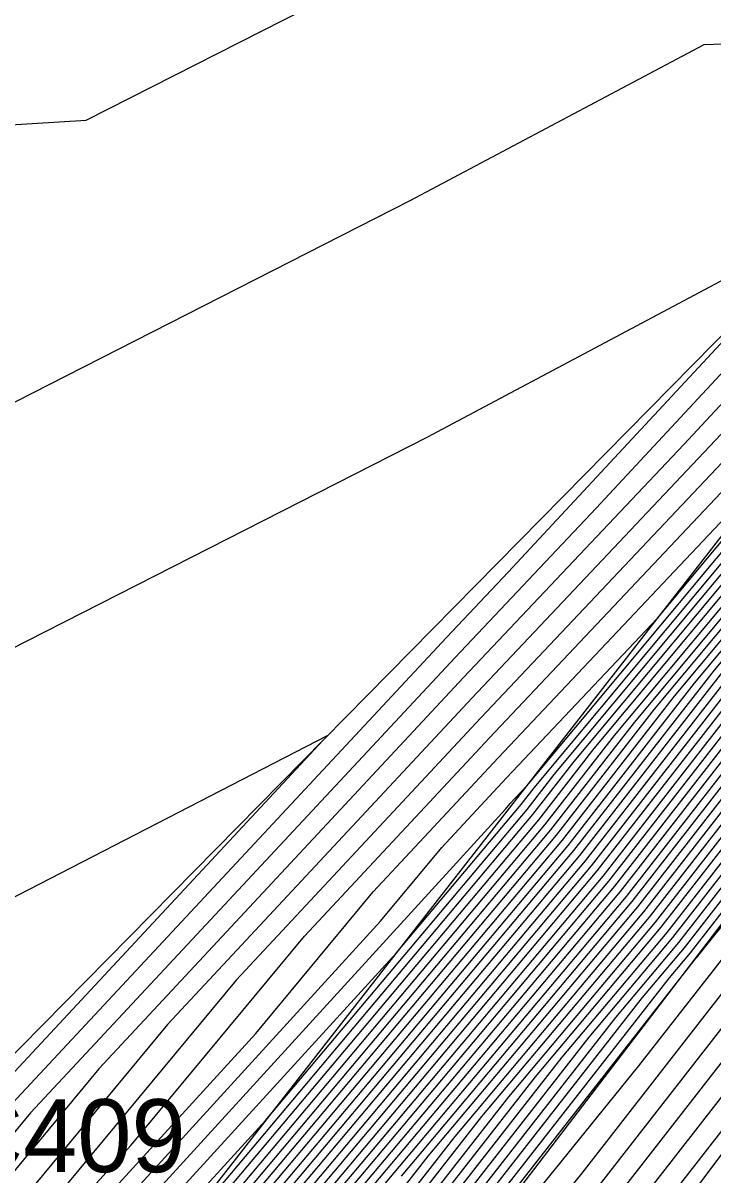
# Model space of a CAD drawing. Extents: x 2188792 to 2191981, y 386090 to 389710.
# Drawn here: x 2190748.22 to 2190771.88, y 388519.45 to 388558.93 of the extents above; entities that cross this region are included whole.
import ezdxf

# ---------------------------------------------------------------- set-up
doc = ezdxf.new("R2010")
doc.units = 0
for name, color, linetype in [('DTM Contours Major', 7, 'Continuous'), ('DTM Contours Minor', 7, 'Continuous'), ('Exist DTM Breakline', 7, 'Continuous'), ('Exist DTM Breakline Underwater', 7, 'Continuous'), ('Exist DTM Breakline Underwater Cogo Number', 7, 'Continuous')]:
    doc.layers.add(name, color=color, linetype=linetype)

msp = doc.modelspace()

# ---------------------------------------------------------------- linework, layer by layer
at = {"layer": 'DTM Contours Major'}
for points in [[(2190889.768, 388665.934), (2190873.748, 388648.661), (2190873.195, 388648.151), (2190852.936, 388626.236), (2190852.843, 388626.149), (2190852.794, 388626.065), (2190837.879, 388608.344), (2190837.578, 388607.834), (2190818.71, 388585.263), (2190805.315, 388569.253), (2190804.989, 388568.825), (2190785.829, 388545.954), (2190785.733, 388545.828), (2190785.643, 388545.721), (2190771.094, 388527.067), (2190770.377, 388526.214), (2190752.594, 388503.478)], [(2190876.141, 388657.589), (2190869.311, 388651.282), (2190855.594, 388636.444), (2190848.466, 388629.814), (2190844.753, 388623.442), (2190834.285, 388611.005), (2190829.688, 388603.209), (2190816.236, 388587.117), (2190806.687, 388575.703), (2190802.787, 388570.578), (2190789.24, 388554.408), (2190783.861, 388547.319), (2190778.784, 388541.24), (2190769.099, 388528.821), (2190761.187, 388519.417)], [(2190745.77, 388511.223), (2190764.767, 388531.995), (2190764.928, 388532.189), (2190765.099, 388532.373), (2190765.498, 388532.795), (2190780.116, 388550.299), (2190796.062, 388571.316), (2190798.381, 388574.084), (2190809.431, 388588.604), (2190811.29, 388590.826), (2190813.908, 388593.959), (2190827.096, 388616.325), (2190828.67, 388618.195), (2190839.713, 388637.144), (2190860.91, 388656.862)], [(2190674.383, 388654.473), (2190679.777, 388642.924), (2190682.556, 388643.208), (2190700.696, 388625.403), (2190726.132, 388614.208), (2190738.421, 388650.92), (2190760.309, 388650.016), (2190770.777, 388649.167), (2190792.854, 388619.348), (2190799.036, 388615.217), (2190804.709, 388598.44), (2190793.525, 388602.1), (2190764.602, 388568.931), (2190792.833, 388569.89), (2190778.596, 388551.726), (2190773.9, 388546.68), (2190763.624, 388535.812), (2190753.173, 388524.611), (2190744.564, 388514.235)], [(2190865.427, 388654.414), (2190858.252, 388646.653), (2190844.089, 388633.479), (2190836.711, 388620.819), (2190830.69, 388613.665), (2190821.798, 388598.584), (2190813.763, 388588.972), (2190808.059, 388582.154), (2190800.584, 388572.331), (2190792.651, 388562.862), (2190781.988, 388548.809), (2190771.926, 388536.759), (2190767.103, 388530.576), (2190751.996, 388512.619)], [(2190883.721, 388654.01), (2190875.851, 388645.429), (2190866.427, 388635.071), (2190855.591, 388623.261), (2190848.548, 388615.038), (2190840.802, 388605.993), (2190830.791, 388594.302), (2190821.283, 388583.202), (2190814.514, 388574.912), (2190807.384, 388566.516), (2190799.765, 388557.21), (2190788.056, 388543.511), (2190783.044, 388537.265), (2190773.604, 388525.152), (2190763.473, 388512.153)], [(2190874.944, 388653.125), (2190871.253, 388649.716), (2190854.265, 388631.34), (2190850.654, 388627.981), (2190848.773, 388624.753), (2190836.082, 388609.675), (2190833.633, 388605.521), (2190817.473, 388586.19), (2190806.001, 388572.478), (2190803.888, 388569.701), (2190787.534, 388550.181), (2190784.797, 388546.574), (2190782.214, 388543.48), (2190770.096, 388527.944), (2190765.782, 388522.815), (2190751.446, 388504.486)], [(2190867.369, 388652.848), (2190856.923, 388641.549), (2190846.278, 388631.647), (2190840.732, 388622.13), (2190832.487, 388612.335), (2190825.743, 388600.896), (2190815, 388588.044), (2190807.373, 388578.928), (2190801.685, 388571.454), (2190790.945, 388558.635), (2190782.924, 388548.064), (2190775.355, 388539), (2190768.101, 388529.699), (2190756.592, 388516.018)], [(2190859.581, 388651.757), (2190841.901, 388635.312), (2190832.691, 388619.507), (2190828.893, 388614.995), (2190817.853, 388596.271), (2190812.526, 388589.899), (2190808.745, 388585.379), (2190799.483, 388573.208), (2190794.356, 388567.089), (2190781.052, 388549.554), (2190768.496, 388534.519), (2190766.105, 388531.453), (2190747.401, 388509.22)]]:
    msp.add_lwpolyline(points, dxfattribs=at)
at = {"layer": 'DTM Contours Minor'}
for points in [[(2190888.864, 388666.864), (2190874.466, 388651.34), (2190872.029, 388649.09), (2190853.734, 388629.298), (2190851.53, 388627.248), (2190850.382, 388625.278), (2190836.801, 388609.142), (2190835.211, 388606.447), (2190817.968, 388585.819), (2190805.726, 388571.188), (2190804.328, 388569.351), (2190786.852, 388548.49), (2190785.171, 388546.275), (2190783.586, 388544.376), (2190770.495, 388527.593), (2190767.62, 388524.175), (2190751.905, 388504.083)], [(2190889.165, 388666.554), (2190874.226, 388650.447), (2190872.418, 388648.777), (2190853.468, 388628.277), (2190851.967, 388626.882), (2190851.186, 388625.54), (2190837.16, 388608.876), (2190836, 388606.909), (2190818.215, 388585.634), (2190805.589, 388570.543), (2190804.549, 388569.175), (2190786.511, 388547.645), (2190785.359, 388546.126), (2190784.271, 388544.824), (2190770.695, 388527.417), (2190768.539, 388524.855), (2190752.135, 388503.881)], [(2190889.467, 388666.244), (2190873.987, 388649.554), (2190872.806, 388648.464), (2190853.202, 388627.257), (2190852.405, 388626.515), (2190851.99, 388625.803), (2190837.52, 388608.61), (2190836.789, 388607.372), (2190818.462, 388585.448), (2190805.452, 388569.898), (2190804.769, 388569), (2190786.17, 388546.799), (2190785.546, 388545.977), (2190784.957, 388545.273), (2190770.895, 388527.242), (2190769.458, 388525.535), (2190752.364, 388503.679)], [(2190890.069, 388665.624), (2190876.821, 388651.34), (2190873.831, 388648.052), (2190873.604, 388647.804), (2190855.31, 388627.698), (2190853.38, 388625.594), (2190838.856, 388608.637), (2190838.317, 388608.007), (2190837.619, 388607.193), (2190830.334, 388598.687), (2190818.957, 388585.077), (2190807.553, 388571.447), (2190805.392, 388568.801), (2190805.237, 388568.618), (2190788.147, 388547.741), (2190786.156, 388545.412), (2190771.304, 388526.901), (2190771.295, 388526.89), (2190771.286, 388526.878), (2190771.227, 388526.806), (2190752.824, 388503.276)], [(2190890.53, 388665.187), (2190876.304, 388649.542), (2190874.166, 388647.21), (2190858.09, 388629.541), (2190853.933, 388625.011), (2190841.279, 388610.237), (2190838.938, 388607.504), (2190835.912, 388603.97), (2190819.417, 388584.712), (2190807.673, 388570.328), (2190805.774, 388568.093), (2190791.052, 388550.108), (2190786.631, 388544.937), (2190774.239, 388529.492), (2190771.872, 388526.456), (2190769.332, 388523.197), (2190753.485, 388503.626)], [(2190891.143, 388664.632), (2190878.776, 388651.031), (2190874.727, 388646.617), (2190860.869, 388631.385), (2190854.486, 388624.428), (2190843.702, 388611.838), (2190839.56, 388607), (2190834.205, 388600.748), (2190820.039, 388584.208), (2190809.953, 388571.856), (2190806.31, 388567.567), (2190793.956, 388552.475), (2190787.106, 388544.462), (2190777.174, 388532.083), (2190772.45, 388526.021), (2190767.379, 388519.516), (2190753.682, 388502.601)], [(2190745.129, 388513.038), (2190751.917, 388520.461), (2190757.875, 388527.642), (2190764.214, 388534.436), (2190778.935, 388550.006), (2190779.554, 388550.746), (2190797.085, 388573.852), (2190797.721, 388574.61), (2190809.842, 388590.539), (2190810.548, 388591.382), (2190811.541, 388592.571), (2190826.018, 388617.123), (2190826.258, 388617.408), (2190832.376, 388627.907), (2190821.762, 388627.349), (2190798.585, 388642.836), (2190786.948, 388658.554)], [(2190745.556, 388511.828), (2190760.483, 388528.15), (2190762.577, 388530.674), (2190764.804, 388533.061), (2190769.977, 388538.532), (2190779.928, 388550.448), (2190796.403, 388572.161), (2190798.161, 388574.259), (2190809.568, 388589.249), (2190811.042, 388591.012), (2190813.119, 388593.496), (2190826.737, 388616.591), (2190827.866, 388617.933), (2190839.275, 388637.511), (2190860.676, 388657.418)], [(2190875.902, 388656.696), (2190869.699, 388650.969), (2190855.328, 388635.424), (2190848.904, 388629.447), (2190845.557, 388623.704), (2190834.644, 388610.739), (2190830.477, 388603.671), (2190816.484, 388586.932), (2190806.55, 388575.058), (2190803.007, 388570.402), (2190788.899, 388553.563), (2190784.048, 388547.17), (2190779.47, 388541.688), (2190769.298, 388528.646), (2190762.106, 388520.096), (2190750.527, 388505.292)], [(2190888.666, 388656.99), (2190876.975, 388644.242), (2190871.985, 388638.758), (2190856.697, 388622.095), (2190853.393, 388618.238), (2190842.045, 388604.986), (2190827.377, 388587.857), (2190822.528, 388582.196), (2190819.075, 388577.967), (2190808.457, 388565.465), (2190805.573, 388561.944), (2190789.006, 388542.561), (2190788.914, 388542.446), (2190774.758, 388524.284), (2190759.566, 388504.79)], [(2190745.984, 388510.617), (2190761.018, 388527.057), (2190765.307, 388532.155), (2190765.753, 388532.727), (2190780.303, 388550.15), (2190795.721, 388570.47), (2190798.602, 388573.909), (2190809.294, 388587.959), (2190811.537, 388590.641), (2190814.697, 388594.421), (2190827.455, 388616.059), (2190829.474, 388618.458), (2190840.15, 388636.778), (2190860.644, 388655.841)], [(2190863.873, 388655.667), (2190859.315, 388650.736), (2190842.339, 388634.945), (2190833.495, 388619.769), (2190829.253, 388614.729), (2190818.642, 388596.734), (2190812.774, 388589.713), (2190808.608, 388584.734), (2190799.703, 388573.032), (2190794.015, 388566.243), (2190781.239, 388549.405), (2190769.182, 388534.967), (2190766.305, 388531.278), (2190748.32, 388509.9)], [(2190875.662, 388655.804), (2190870.087, 388650.656), (2190855.063, 388634.403), (2190849.341, 388629.081), (2190846.361, 388623.967), (2190835.004, 388610.473), (2190831.266, 388604.134), (2190816.731, 388586.746), (2190806.412, 388574.413), (2190803.227, 388570.227), (2190788.557, 388552.717), (2190784.235, 388547.021), (2190780.156, 388542.136), (2190769.498, 388528.47), (2190763.025, 388520.776), (2190750.757, 388505.091)], [(2190886.193, 388655.5), (2190876.413, 388644.835), (2190869.206, 388636.914), (2190856.144, 388622.678), (2190850.97, 388616.638), (2190841.424, 388605.489), (2190829.084, 388591.08), (2190821.905, 388582.699), (2190816.795, 388576.439), (2190807.92, 388565.991), (2190802.669, 388559.577), (2190788.531, 388543.036), (2190785.979, 388539.855), (2190774.181, 388524.718), (2190761.519, 388508.472)], [(2190864.261, 388655.354), (2190859.049, 388649.716), (2190842.776, 388634.579), (2190834.299, 388620.032), (2190829.612, 388614.463), (2190819.431, 388597.196), (2190813.021, 388589.528), (2190808.47, 388584.089), (2190799.923, 388572.857), (2190793.674, 388565.398), (2190781.426, 388549.256), (2190769.868, 388535.415), (2190766.504, 388531.102), (2190749.239, 388510.579)], [(2190746.198, 388510.012), (2190756.539, 388521.32), (2190765.506, 388531.98), (2190766.439, 388533.175), (2190780.49, 388550.001), (2190795.38, 388569.625), (2190798.822, 388573.734), (2190809.156, 388587.314), (2190811.784, 388590.455), (2190815.486, 388594.884), (2190827.815, 388615.793), (2190830.278, 388618.72), (2190840.588, 388636.411), (2190860.378, 388654.82)], [(2190864.65, 388655.04), (2190858.784, 388648.695), (2190843.214, 388634.212), (2190835.103, 388620.294), (2190829.971, 388614.197), (2190820.22, 388597.659), (2190813.268, 388589.342), (2190808.333, 388583.444), (2190800.143, 388572.682), (2190793.333, 388564.553), (2190781.614, 388549.107), (2190770.554, 388535.863), (2190766.704, 388530.927), (2190750.158, 388511.259)], [(2190875.423, 388654.911), (2190870.476, 388650.343), (2190854.797, 388633.382), (2190849.779, 388628.714), (2190847.165, 388624.229), (2190835.363, 388610.207), (2190832.055, 388604.596), (2190816.978, 388586.561), (2190806.275, 388573.768), (2190803.447, 388570.052), (2190788.216, 388551.872), (2190784.422, 388546.872), (2190780.842, 388542.584), (2190769.697, 388528.295), (2190763.944, 388521.456), (2190750.986, 388504.889)], [(2190865.038, 388654.727), (2190858.518, 388647.674), (2190843.652, 388633.846), (2190835.907, 388620.556), (2190830.331, 388613.931), (2190821.009, 388598.121), (2190813.516, 388589.157), (2190808.196, 388582.799), (2190800.364, 388572.506), (2190792.992, 388563.707), (2190781.801, 388548.958), (2190771.24, 388536.311), (2190766.903, 388530.751), (2190751.077, 388511.939)], [(2190660.17, 388654.319), (2190667.249, 388650.261), (2190667.787, 388647.877), (2190666.385, 388640.26), (2190666.873, 388636.962), (2190676.722, 388623.57), (2190670.787, 388613.337), (2190677.854, 388580.972), (2190686.526, 388576.603), (2190687.928, 388558.439), (2190699.872, 388544.645), (2190699.908, 388542.729), (2190691.816, 388508.662), (2190710.296, 388539.68), (2190739.1, 388541.455), (2190761.496, 388552.85), (2190771.577, 388558.202), (2190782.149, 388558.561), (2190777.597, 388552.754), (2190767.872, 388542.304), (2190763.034, 388537.187), (2190748.472, 388521.58), (2190743.314, 388515.364)], [(2190745.343, 388512.433), (2190756.2, 388524.306), (2190760.226, 388529.158), (2190764.509, 388533.749), (2190774.456, 388544.269), (2190779.741, 388550.597), (2190796.744, 388573.006), (2190797.941, 388574.435), (2190809.705, 388589.894), (2190810.795, 388591.197), (2190812.33, 388593.034), (2190826.377, 388616.857), (2190827.062, 388617.671), (2190838.837, 388637.877), (2190845.832, 388644.384), (2190829.099, 388646.821), (2190814.232, 388646.039), (2190801.451, 388654.579)], [(2190875.184, 388654.018), (2190870.864, 388650.03), (2190854.531, 388632.361), (2190850.217, 388628.348), (2190847.969, 388624.491), (2190835.722, 388609.941), (2190832.844, 388605.059), (2190817.226, 388586.375), (2190806.138, 388573.123), (2190803.668, 388569.877), (2190787.875, 388551.026), (2190784.61, 388546.723), (2190781.528, 388543.032), (2190769.897, 388528.119), (2190764.863, 388522.136), (2190751.216, 388504.687)], [(2190865.815, 388654.101), (2190857.986, 388645.632), (2190844.527, 388633.113), (2190837.515, 388621.081), (2190831.05, 388613.399), (2190822.587, 388599.046), (2190814.01, 388588.786), (2190807.922, 388581.509), (2190800.804, 388572.156), (2190792.31, 388562.016), (2190782.175, 388548.66), (2190772.611, 388537.207), (2190767.302, 388530.4), (2190752.915, 388513.298)], [(2190778.862, 388653.861), (2190795.719, 388631.092), (2190817.377, 388616.62), (2190820.23, 388608.183), (2190810.752, 388592.109), (2190810.3, 388591.568), (2190809.98, 388591.184), (2190797.5, 388574.785), (2190797.426, 388574.697), (2190795.108, 388571.641), (2190779.096, 388551.212), (2190776.914, 388548.868), (2190763.919, 388535.124), (2190755.524, 388526.127), (2190747.633, 388516.616)], [(2190752.06, 388515.583), (2190765.706, 388531.804), (2190767.124, 388533.623), (2190780.677, 388549.852), (2190795.039, 388568.78), (2190799.042, 388573.558), (2190809.019, 388586.669), (2190812.032, 388590.27), (2190816.275, 388595.346), (2190828.174, 388615.527), (2190831.082, 388618.982), (2190841.026, 388636.045), (2190860.112, 388653.799)], [(2190866.203, 388653.788), (2190857.72, 388644.611), (2190844.965, 388632.746), (2190838.32, 388621.343), (2190831.409, 388613.133), (2190823.376, 388599.509), (2190814.258, 388588.601), (2190807.784, 388580.864), (2190801.024, 388571.98), (2190791.969, 388561.171), (2190782.363, 388548.511), (2190773.297, 388537.655), (2190767.502, 388530.225), (2190753.834, 388513.978)], [(2190866.592, 388653.475), (2190857.455, 388643.59), (2190845.402, 388632.38), (2190839.124, 388621.606), (2190831.769, 388612.867), (2190824.165, 388599.971), (2190814.505, 388588.415), (2190807.647, 388580.218), (2190801.245, 388571.805), (2190791.628, 388560.326), (2190782.55, 388548.362), (2190773.983, 388538.103), (2190767.702, 388530.049), (2190754.753, 388514.658)], [(2190866.98, 388653.161), (2190857.189, 388642.57), (2190845.84, 388632.013), (2190839.928, 388621.868), (2190832.128, 388612.601), (2190824.954, 388600.434), (2190814.752, 388588.23), (2190807.51, 388579.573), (2190801.465, 388571.63), (2190791.286, 388559.48), (2190782.737, 388548.213), (2190774.669, 388538.551), (2190767.901, 388529.874), (2190755.672, 388515.338)], [(2190747.581, 388509.846), (2190765.906, 388531.629), (2190767.81, 388534.071), (2190780.865, 388549.703), (2190794.698, 388567.934), (2190799.262, 388573.383), (2190808.882, 388586.024), (2190812.279, 388590.084), (2190817.064, 388595.809), (2190828.534, 388615.261), (2190831.886, 388619.245), (2190841.463, 388635.678), (2190859.847, 388652.778)], [(2190867.757, 388652.535), (2190856.657, 388640.528), (2190846.715, 388631.28), (2190841.536, 388622.393), (2190832.847, 388612.069), (2190826.532, 388601.359), (2190815.247, 388587.859), (2190807.236, 388578.283), (2190801.905, 388571.279), (2190790.604, 388557.79), (2190783.112, 388547.915), (2190776.041, 388539.448), (2190768.3, 388529.523), (2190757.511, 388516.697)], [(2190881.249, 388652.521), (2190875.289, 388646.023), (2190863.648, 388633.228), (2190855.038, 388623.845), (2190846.125, 388613.438), (2190840.181, 388606.497), (2190832.498, 388597.525), (2190820.661, 388583.705), (2190812.234, 388573.384), (2190806.847, 388567.042), (2190796.86, 388554.842), (2190787.581, 388543.987), (2190780.109, 388534.674), (2190773.027, 388525.587), (2190765.426, 388515.834)], [(2190874.705, 388652.232), (2190871.641, 388649.403), (2190853.999, 388630.319), (2190851.092, 388627.615), (2190849.578, 388625.016), (2190836.441, 388609.408), (2190834.422, 388605.984), (2190817.72, 388586.004), (2190805.864, 388571.833), (2190804.108, 388569.526), (2190787.193, 388549.336), (2190784.984, 388546.425), (2190782.9, 388543.928), (2190770.296, 388527.768), (2190766.701, 388523.495), (2190751.675, 388504.284)], [(2190868.145, 388652.222), (2190856.392, 388639.507), (2190847.153, 388630.914), (2190842.34, 388622.655), (2190833.206, 388611.803), (2190827.321, 388601.821), (2190815.494, 388587.673), (2190807.098, 388577.638), (2190802.126, 388571.104), (2190790.263, 388556.944), (2190783.299, 388547.766), (2190776.727, 388539.896), (2190768.5, 388529.348), (2190758.43, 388517.377)], [(2190671.736, 388651.826), (2190673.929, 388647.13), (2190671.917, 388640.626), (2190675.774, 388634.639), (2190686.956, 388619.434), (2190684.619, 388615.403), (2190687.402, 388602.653), (2190714.969, 388588.766), (2190716.131, 388573.708), (2190724.268, 388553.991), (2190750.384, 388555.6), (2190760.926, 388560.965), (2190765.672, 388563.484), (2190787.491, 388564.226), (2190778.097, 388552.24), (2190770.886, 388544.492), (2190763.329, 388536.5), (2190750.823, 388523.095), (2190743.939, 388514.8)], [(2190868.534, 388651.909), (2190856.126, 388638.486), (2190847.591, 388630.547), (2190843.144, 388622.917), (2190833.566, 388611.537), (2190828.11, 388602.284), (2190815.742, 388587.488), (2190806.961, 388576.993), (2190802.346, 388570.928), (2190789.922, 388556.099), (2190783.486, 388547.617), (2190777.413, 388540.344), (2190768.699, 388529.172), (2190759.349, 388518.057)], [(2190868.922, 388651.596), (2190855.86, 388637.465), (2190848.028, 388630.18), (2190843.949, 388623.18), (2190833.925, 388611.271), (2190828.899, 388602.746), (2190815.989, 388587.303), (2190806.824, 388576.348), (2190802.566, 388570.753), (2190789.581, 388555.253), (2190783.673, 388547.468), (2190778.098, 388540.792), (2190768.899, 388528.997), (2190760.268, 388518.737)], [(2190742.689, 388515.928), (2190746.121, 388520.064), (2190762.739, 388537.875), (2190764.858, 388540.116), (2190776.083, 388552.177), (2190762.065, 388544.735), (2190727.817, 388527.31), (2190726.342, 388527.219), (2190724.825, 388524.674), (2190707.912, 388498.294), (2190718.671, 388488.524), (2190728.974, 388500.57), (2190731.936, 388503.659), (2190742.689, 388515.928)], [(2190730.125, 388502.869), (2190734.171, 388521.902), (2190758.664, 388534.512), (2190743.77, 388518.548), (2190742.064, 388516.492), (2190730.125, 388502.869)]]:
    msp.add_lwpolyline(points, dxfattribs=at)
at = {"layer": 'Exist DTM Breakline'}
for points in [[(2190573.365, 388260.981), (2190597.901, 388295.54), (2190631.673, 388341.911), (2190665.633, 388387.704), (2190697.655, 388430.604), (2190723.725, 388465.2), (2190753.059, 388503.07), (2190785.767, 388545.802), (2190819.064, 388584.997), (2190852.901, 388626.1), (2190890.215, 388665.473), (2190930.375, 388707.631)], [(2190577.542, 388257.996), (2190603.612, 388290.612), (2190636.664, 388338.271), (2190669.633, 388384.463), (2190703.281, 388427.435), (2190727.416, 388462.342), (2190757.056, 388500.06), (2190789.024, 388542.543), (2190823.823, 388581.148), (2190857.673, 388621.065), (2190895.218, 388660.937), (2190934.113, 388704.472)], [(2190562.442, 388270.056), (2190592.552, 388300.841), (2190622.991, 388348.012), (2190655.878, 388392.695), (2190691.635, 388436.266), (2190715.121, 388473.885), (2190746.669, 388508.678), (2190779.529, 388550.766), (2190810.094, 388591.723), (2190838.625, 388638.055)]]:
    msp.add_lwpolyline(points, dxfattribs=at)
at = {"layer": 'Exist DTM Breakline Underwater'}
msp.add_lwpolyline([(2190635.952, 388411.161), (2190673.121, 388447.675), (2190709.881, 388477.513), (2190741.446, 388517.05), (2190777.128, 388553.237)], dxfattribs=at)

# ---------------------------------------------------------------- texts
at = {"layer": 'Exist DTM Breakline Underwater Cogo Number'}
msp.add_text('LC409', height=2.5, dxfattribs=at).set_placement((2190743.946, 388519.55))

doc.saveas('drawing.dxf')
